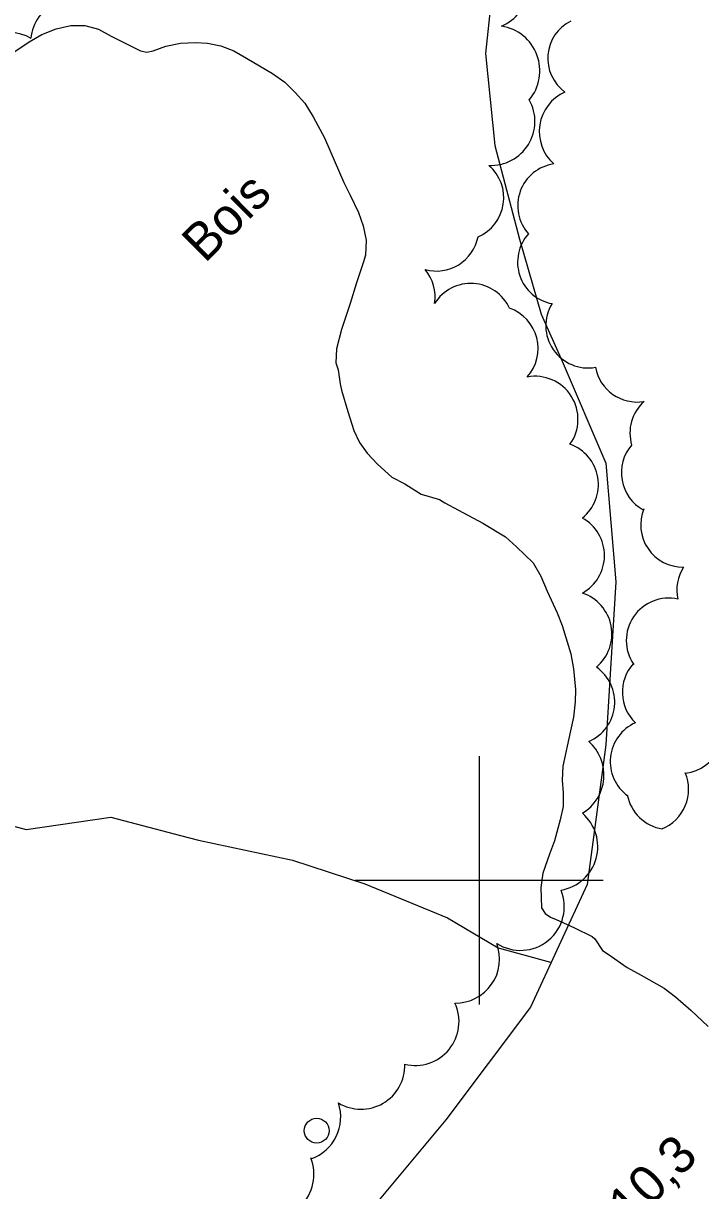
# Model space of a CAD drawing. Extents: x 381879 to 384696, y 5564785 to 5567594.
# Drawn here: x 383163.2 to 383217.8, y 5565975 to 5566069 of the extents above; entities that cross this region are included whole.
import ezdxf

# ---------------------------------------------------------------- set-up
doc = ezdxf.new("R2010")
doc.units = 0
for name, color, linetype in [('Niveau 1', 7, 'Continuous'), ('Niveau 22', 7, 'Continuous'), ('Niveau 3', 7, 'Continuous'), ('Niveau 36', 7, 'Continuous'), ('Niveau 44', 7, 'Continuous'), ('Niveau 61', 7, 'Continuous')]:
    doc.layers.add(name, color=color, linetype=linetype)

msp = doc.modelspace()

# ---------------------------------------------------------------- linework, layer by layer
at = {"layer": 'Niveau 1'}
for points in [[(383162.46, 5566066.71), (383163.72, 5566067.56), (383164.74, 5566068.13), (383165.89, 5566068.61), (383167.08, 5566068.88), (383168.2, 5566068.86), (383169.31, 5566068.56), (383170.31, 5566068.02), (383172.68, 5566066.82), (383173.2, 5566066.73), (383173.71, 5566066.84), (383174.73, 5566067.21), (383175.91, 5566067.45), (383177.08, 5566067.5), (383178.1, 5566067.45), (383179.15, 5566067.24), (383180.21, 5566066.84), (383181.22, 5566066.23), (383183.34, 5566065), (383184.33, 5566064.29), (383185.16, 5566063.48), (383185.93, 5566062.6), (383186.6, 5566061.51), (383187.52, 5566059.83), (383187.95, 5566058.82), (383189.07, 5566056.21), (383189.6, 5566055.21), (383190.25, 5566053.81), (383190.64, 5566052.74), (383190.88, 5566051.58), (383190.82, 5566050.36), (383190.65, 5566049.76), (383190.09, 5566048.13), (383189.59, 5566046.48), (383188.88, 5566044.38), (383188.48, 5566042.83), (383188.44, 5566041.7), (383188.63, 5566041.14), (383188.77, 5566040), (383188.9, 5566039.48), (383189.39, 5566037.76), (383189.88, 5566036.25), (383190.34, 5566035.28), (383190.96, 5566034.41), (383191.8, 5566033.53), (383192.94, 5566032.48), (383193.99, 5566031.94), (383195.32, 5566031.1), (383196.8, 5566030.69)], [(383196.8, 5566030.69), (383197.21, 5566030.41), (383198.31, 5566029.81), (383200.28, 5566028.78), (383202.1, 5566027.67), (383203, 5566026.88), (383204.35, 5566025.58), (383204.95, 5566024.5), (383205.48, 5566023.29), (383206.29, 5566021.56), (383206.67, 5566020.52), (383207.38, 5566018.25), (383207.59, 5566017.05), (383207.75, 5566015.38), (383207.73, 5566014.38), (383207.6, 5566013.14), (383207.34, 5566012.05), (383206.74, 5566009.19), (383206.69, 5566008.08), (383206.77, 5566007.06), (383206.75, 5566005.94), (383206.52, 5566004.86), (383206.07, 5566003.19), (383205.65, 5566002.11), (383205.13, 5566000.57), (383204.97, 5565999.43), (383205.01, 5565997.77), (383205.3, 5565997.33), (383205.73, 5565997.04), (383206.2, 5565996.85), (383207.68, 5565996.18), (383209.09, 5565995.47), (383209.32, 5565995.28)], [(383209.32, 5565995.28), (383209.94, 5565994.34), (383210.39, 5565994.05), (383211.91, 5565992.97), (383213.05, 5565992.36), (383214.91, 5565991.31), (383215.81, 5565990.62), (383217.06, 5565989.53), (383218.46, 5565988.23)]]:
    msp.add_lwpolyline(points, dxfattribs=at)
at = {"layer": 'Niveau 22'}
for points in [[(383209.91, 5566102.41), (383208.17, 5566100.67), (383205.46, 5566094.9), (383203.63, 5566087.48), (383202.05, 5566079.54), (383201.11, 5566072.45), (383200.5, 5566066.61), (383201.24, 5566059.19), (383203.24, 5566051.65), (383205, 5566045.6), (383206.67, 5566041.82)], [(383206.67, 5566041.82), (383210.2, 5566033.61), (383211.01, 5566024.05), (383210.19, 5566010.92), (383208.69, 5565999.66), (383204.12, 5565989.79), (383197.31, 5565980.69), (383189.78, 5565971.68)], [(383148.89, 5566003.25), (383152.48, 5566005.35), (383158.63, 5566005.38), (383163.47, 5566004.1), (383170.28, 5566005.1), (383175.9, 5566003.6)], [(383175.9, 5566003.6), (383177.37, 5566003.24), (383184.93, 5566001.63), (383190.78, 5565999.71), (383197.44, 5565996.99), (383201.51, 5565994.56), (383205.75, 5565993.41), (383205.79, 5565993.4)]]:
    msp.add_lwpolyline(points, dxfattribs=at)
at = {"layer": 'Niveau 36'}
msp.add_circle((383186.893, 5565979.83), 1, dxfattribs=at)
at = {"layer": 'Niveau 44'}
for centre, radius, start, end in [((383200.41, 5566072.081), 3.55, 292.86951, 54.73557), ((383167.421, 5566067.461), 3.604, 55.74511, 174.04535), ((383201.252, 5566065.219), 3.631, 319.90232, 81.48482), ((383200.944, 5566061.139), 3.543, 267.34797, 29.42492), ((383198.542, 5566054.996), 3.434, 293.28536, 49.32061), ((383196.531, 5566052.521), 3.436, 254.86826, 348.5988), ((383193.012, 5566046.995), 3.429, 351.27545, 40.11898), ((383199.314, 5566044.651), 3.438, 24.73003, 147.95409), ((383201.298, 5566042.842), 3.442, 318.24287, 70.67567), ((383204.499, 5566037.147), 3.46, 324.33672, 100.54282), ((383206.63, 5566026.165), 3.46, 299.05226, 60.94749), ((383207.221, 5566019.847), 3.469, 309.76011, 71.71128), ((383207.475, 5566014.354), 3.442, 293.17572, 55.19478), ((383206.447, 5566008.484), 3.606, 301.19822, 48.62435), ((383206.014, 5566002.71), 3.539, 279.4453, 49.45563), ((383203.32, 5565997.889), 3.534, 237.17243, 22.10442), ((383198.089, 5565993.657), 3.547, 269.13105, 20.8331), ((383194.825, 5565988.621), 3.539, 256.54968, 24.88911), ((383190.465, 5565985.096), 3.538, 238.90044, 1.35964), ((383185.281, 5565980.92), 3.547, 288.97122, 18.85804)]:
    msp.add_arc(centre, radius, start, end, dxfattribs=at)
for centre, major_axis, ratio, start_param, end_param in [((383162.173, 5566064.923), (-2.658, -2.076), 0.999224, 3.518034, 5.683745), ((383208.925, 5566066.211), (-3.169, 1.25), 0.994033, 5.561167, 7.588212), ((383208.337, 5566060.318), (-3.38, 0.908), 0.997748, 5.398438, 7.384793), ((383206.498, 5566054.355), (-1.144, -3.203), 0.999614, 3.63173, 5.785886), ((383206.496, 5566049.811), (-2.48, -2.346), 0.996661, 4.791619, 6.912327), ((383208.765, 5566044.682), (1.694, -2.952), 0.999614, 3.641211, 5.939949), ((383212.725, 5566041.948), (3.112, -1.405), 0.999859, 3.746095, 5.30448), ((383215.556, 5566036.026), (-1.407, -3.11), 0.99986, 4.290518, 5.424845), ((383206.163, 5566031.883), (3.397, 0.563), 0.999994, 5.221218, 7.350285), ((383214.854, 5566032.834), (0.797, -3.308), 0.999444, 3.763091, 5.545743), ((383216.418, 5566028.64), (2.022, -2.741), 0.999861, 3.6864, 5.663038), ((383219.33, 5566023.389), (1.25, -3.171), 0.99944, 3.764199, 4.556297), ((383215.256, 5566019.326), (-3.283, -0.913), 0.999985, 4.217628, 6.614421), ((383214.93, 5566015.165), (-0.721, -3.325), 0.999445, 4.194213, 5.741401), ((383216.21, 5566012.008), (2.519, 2.308), 0.997744, 4.099034, 6.149811), ((383213.959, 5566009.57), (-0.885, -3.292), 0.998222, 3.816656, 5.920693), ((383213.494, 5566007.291), (1.83, 2.88), 0.986623, 4.082263, 5.68798), ((383215.284, 5566007.499), (3.13, -1.351), 0.998222, 3.73402, 4.963258), ((383183.125, 5565976.307), (1.99, -2.933), 0.999871, 5.254486, 7.644811)]:
    msp.add_ellipse(centre, major_axis=major_axis, ratio=ratio, start_param=start_param, end_param=end_param, dxfattribs=at)
at = {"layer": 'Niveau 61'}
for points in [[(383200, 5566010), (383200, 5566000), (383200, 5565990)], [(383190, 5566000), (383200, 5566000), (383210, 5566000)]]:
    msp.add_lwpolyline(points, dxfattribs=at)

# ---------------------------------------------------------------- texts
at = {"layer": 'Niveau 3'}
msp.add_text('10,3 ', height=3, rotation=44.7717, dxfattribs=at).set_placement((383212.22, 5565972.12))
at = {"layer": 'Niveau 44'}
msp.add_text('Bois', height=2.9999, rotation=44.77074, dxfattribs=at).set_placement((383177.87, 5566049.66))

doc.saveas('drawing.dxf')
